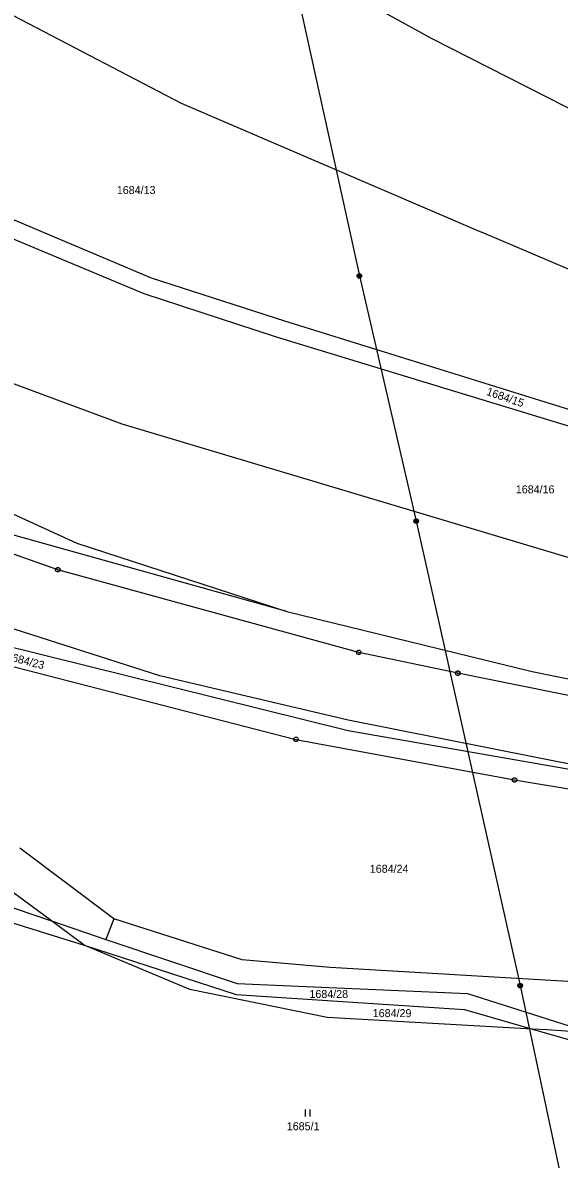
# Model space of a CAD drawing. Extents: x -609861 to -605046, y -1120287 to -1116307.
# Drawn here: x -607842.1 to -607728, y -1119313.6 to -1119072.1 of the extents above; entities that cross this region are included whole.
import ezdxf

# ---------------------------------------------------------------- set-up
doc = ezdxf.new("R2010")
doc.units = 0
for name, color, linetype in [('Vrstva 1', 7, 'Continuous'), ('Vrstva 2', 7, 'Continuous'), ('Vrstva 3', 7, 'Continuous'), ('Vrstva 4', 7, 'Continuous'), ('Vrstva 6', 7, 'Continuous'), ('Vrstva 8', 7, 'Continuous')]:
    doc.layers.add(name, color=color, linetype=linetype)

msp = doc.modelspace()

# ---------------------------------------------------------------- linework, layer by layer
at = {"layer": 'Vrstva 1'}
for p, q in [((-607882.62, -1119050.54), (-607808.39, -1119089.25)), ((-607755.05, -1119075.55), (-607800.12, -1119050.72)), ((-607657.21, -1119125.41), (-607755.05, -1119075.55)), ((-607808.39, -1119089.25), (-607744.53, -1119116.67)), ((-607861.75, -1119106.49), (-607814.74, -1119126.36)), ((-607816.25, -1119129.73), (-607863.9, -1119109.87)), ((-607711.48, -1119130.78), (-607744.53, -1119116.67)), ((-607814.74, -1119126.36), (-607786.41, -1119135.5)), ((-607788.34, -1119138.87), (-607816.25, -1119129.73)), ((-607786.41, -1119135.5), (-607722.65, -1119155.3)), ((-607723.74, -1119158.54), (-607788.34, -1119138.87)), ((-607820.91, -1119157.4), (-607845.16, -1119148.46)), ((-607690.83, -1119196.34), (-607820.91, -1119157.4)), ((-607863.98, -1119167.41), (-607830.57, -1119182.72)), ((-607785.9, -1119197.26), (-607844.25, -1119180.92)), ((-607830.57, -1119182.72), (-607785.9, -1119197.26)), ((-607812.94, -1119210.88), (-607855.87, -1119197.17)), ((-607785.9, -1119197.26), (-607733.79, -1119209.97)), ((-607857.86, -1119201.47), (-607772.86, -1119222.52)), ((-607854.85, -1119206.16), (-607783.98, -1119224.43)), ((-607733.79, -1119209.97), (-607696.57, -1119217.47)), ((-607772.88, -1119220.31), (-607812.94, -1119210.88)), ((-607681.85, -1119238.42), (-607772.88, -1119220.31)), ((-607772.86, -1119222.52), (-607681.85, -1119238.42)), ((-607783.98, -1119224.43), (-607737.54, -1119233.02)), ((-607737.54, -1119233.02), (-607667.13, -1119244.62)), ((-607822.68, -1119262.53), (-607842.66, -1119247.52)), ((-607855.07, -1119256.46), (-607835.95, -1119262.96)), ((-607835.95, -1119262.96), (-607844.55, -1119256.59)), ((-607851.01, -1119261.32), (-607828.99, -1119268.13)), ((-607835.95, -1119262.96), (-607824.39, -1119266.9)), ((-607828.99, -1119268.13), (-607835.95, -1119262.96)), ((-607822.68, -1119262.53), (-607824.39, -1119266.9)), ((-607795.42, -1119271.27), (-607822.68, -1119262.53)), ((-607828.99, -1119268.13), (-607796.71, -1119278.61)), ((-607806.54, -1119277.56), (-607828.99, -1119268.13)), ((-607824.39, -1119266.9), (-607796.49, -1119276.24)), ((-607776.74, -1119272.86), (-607795.42, -1119271.27)), ((-607706.34, -1119277.03), (-607776.74, -1119272.86)), ((-607777.38, -1119283.48), (-607806.54, -1119277.56)), ((-607796.49, -1119276.24), (-607747.55, -1119278.42)), ((-607796.71, -1119278.61), (-607748.2, -1119281.79)), ((-607747.55, -1119278.42), (-607721.18, -1119286.77)), ((-607748.2, -1119281.79), (-607733.73, -1119285.95)), ((-607733.73, -1119285.95), (-607777.38, -1119283.48)), ((-607733.73, -1119285.95), (-607716.43, -1119290.92)), ((-607730.71, -1119286.12), (-607733.73, -1119285.95)), ((-607721.18, -1119286.77), (-607730.71, -1119286.12))]:
    msp.add_line(p, q, dxfattribs=at)
at = {"layer": 'Vrstva 3'}
for p, q in [((-607782, -1119303.05), (-607782, -1119304.55)), ((-607781, -1119304.55), (-607781, -1119303.05))]:
    msp.add_line(p, q, dxfattribs=at)
at = {"layer": 'Vrstva 4'}
for p, q in [((-607834.58, -1119188.38), (-607883.48, -1119171.06)), ((-607770.64, -1119205.94), (-607834.58, -1119188.38)), ((-607749.59, -1119210.35), (-607770.64, -1119205.94)), ((-607697.97, -1119220.76), (-607749.59, -1119210.35))]:
    msp.add_line(p, q, dxfattribs=at)
at = {"layer": 'Vrstva 6'}
for p, q in [((-607785.13, -1119059.24), (-607770.52, -1119125.95)), ((-607770.52, -1119125.95), (-607758.46, -1119178.03)), ((-607758.46, -1119178.03), (-607736.34, -1119276.73)), ((-607736.34, -1119276.73), (-607717.49, -1119365.03))]:
    msp.add_line(p, q, dxfattribs=at)
for points in [[(-607770.67, -1119125.47), (-607770.36, -1119125.47), (-607770.11, -1119125.65), (-607770.01, -1119125.94), (-607770.11, -1119126.23), (-607770.36, -1119126.41), (-607770.67, -1119126.41), (-607770.92, -1119126.23), (-607771.02, -1119125.94), (-607770.92, -1119125.65), (-607770.67, -1119125.47), (-607770.64, -1119125.51), (-607770.4, -1119125.51), (-607770.24, -1119125.59), (-607770.8, -1119125.59), (-607770.88, -1119125.67), (-607770.16, -1119125.67), (-607770.16, -1119125.75), (-607770.88, -1119125.75), (-607770.92, -1119125.83), (-607770.12, -1119125.83), (-607770.08, -1119125.91), (-607770.96, -1119125.91), (-607770.96, -1119125.99), (-607770.08, -1119125.99), (-607770.11, -1119126.07), (-607770.92, -1119126.07), (-607770.91, -1119126.15), (-607770.1, -1119126.15), (-607770.15, -1119126.23), (-607770.87, -1119126.23), (-607770.79, -1119126.31), (-607770.23, -1119126.31), (-607770.34, -1119126.39), (-607770.68, -1119126.39)], [(-607758.61, -1119177.55), (-607758.3, -1119177.55), (-607758.05, -1119177.73), (-607757.95, -1119178.02), (-607758.05, -1119178.31), (-607758.3, -1119178.49), (-607758.61, -1119178.49), (-607758.86, -1119178.31), (-607758.96, -1119178.02), (-607758.86, -1119177.73), (-607758.61, -1119177.55), (-607758.58, -1119177.59), (-607758.34, -1119177.59), (-607758.18, -1119177.67), (-607758.74, -1119177.67), (-607758.82, -1119177.75), (-607758.1, -1119177.75), (-607758.1, -1119177.83), (-607758.82, -1119177.83), (-607758.86, -1119177.91), (-607758.06, -1119177.91), (-607758.02, -1119177.99), (-607758.9, -1119177.99), (-607758.9, -1119178.07), (-607758.02, -1119178.07), (-607758.05, -1119178.15), (-607758.86, -1119178.15), (-607758.85, -1119178.23), (-607758.04, -1119178.23), (-607758.09, -1119178.31), (-607758.81, -1119178.31), (-607758.73, -1119178.39), (-607758.17, -1119178.39), (-607758.28, -1119178.47), (-607758.62, -1119178.47)], [(-607736.49, -1119276.25), (-607736.18, -1119276.25), (-607735.93, -1119276.43), (-607735.83, -1119276.72), (-607735.93, -1119277.01), (-607736.18, -1119277.19), (-607736.49, -1119277.19), (-607736.74, -1119277.01), (-607736.84, -1119276.72), (-607736.74, -1119276.43), (-607736.49, -1119276.25), (-607736.46, -1119276.29), (-607736.22, -1119276.29), (-607736.06, -1119276.37), (-607736.62, -1119276.37), (-607736.7, -1119276.45), (-607735.98, -1119276.45), (-607735.98, -1119276.53), (-607736.7, -1119276.53), (-607736.74, -1119276.61), (-607735.94, -1119276.61), (-607735.9, -1119276.69), (-607736.78, -1119276.69), (-607736.78, -1119276.77), (-607735.9, -1119276.77), (-607735.93, -1119276.85), (-607736.74, -1119276.85), (-607736.73, -1119276.93), (-607735.92, -1119276.93), (-607735.97, -1119277.01), (-607736.69, -1119277.01), (-607736.61, -1119277.09), (-607736.05, -1119277.09), (-607736.16, -1119277.17), (-607736.5, -1119277.17)]]:
    msp.add_lwpolyline(points, dxfattribs=at)
at = {"layer": 'Vrstva 8'}
for p, q in [((-607834.7, -1119188.38), (-607834.46, -1119188.38)), ((-607770.76, -1119205.94), (-607770.52, -1119205.94)), ((-607749.71, -1119210.35), (-607749.47, -1119210.35)), ((-607784.1, -1119224.43), (-607783.86, -1119224.43)), ((-607737.66, -1119233.02), (-607737.42, -1119233.02))]:
    msp.add_line(p, q, dxfattribs=at)
for points in [[(-607834.43, -1119187.9), (-607834.18, -1119188.08), (-607834.08, -1119188.37), (-607834.18, -1119188.66), (-607834.43, -1119188.84), (-607834.74, -1119188.84), (-607834.99, -1119188.66), (-607835.09, -1119188.37), (-607834.99, -1119188.08), (-607834.74, -1119187.9)], [(-607770.49, -1119205.46), (-607770.24, -1119205.64), (-607770.14, -1119205.93), (-607770.24, -1119206.22), (-607770.49, -1119206.4), (-607770.8, -1119206.4), (-607771.05, -1119206.22), (-607771.15, -1119205.93), (-607771.05, -1119205.64), (-607770.8, -1119205.46)], [(-607749.44, -1119209.87), (-607749.19, -1119210.05), (-607749.09, -1119210.34), (-607749.19, -1119210.63), (-607749.44, -1119210.81), (-607749.75, -1119210.81), (-607750, -1119210.63), (-607750.1, -1119210.34), (-607750, -1119210.05), (-607749.75, -1119209.87)], [(-607783.83, -1119223.95), (-607783.58, -1119224.13), (-607783.48, -1119224.42), (-607783.58, -1119224.71), (-607783.83, -1119224.89), (-607784.14, -1119224.89), (-607784.39, -1119224.71), (-607784.49, -1119224.42), (-607784.39, -1119224.13), (-607784.14, -1119223.95)], [(-607737.39, -1119232.54), (-607737.14, -1119232.72), (-607737.04, -1119233.01), (-607737.14, -1119233.3), (-607737.39, -1119233.48), (-607737.7, -1119233.48), (-607737.95, -1119233.3), (-607738.05, -1119233.01), (-607737.95, -1119232.72), (-607737.7, -1119232.54)]]:
    msp.add_lwpolyline(points, close=True, dxfattribs=at)

# ---------------------------------------------------------------- texts
at = {"layer": 'Vrstva 2'}
for s, p in [('1684/13', (-607822.057, -1119108.54)), ('1684/16', (-607737.267, -1119172.13)), ('1684/24', (-607768.297, -1119252.75)), ('1684/28', (-607781.127, -1119279.35)), ('1684/29', (-607767.667, -1119283.42)), ('1685/1', (-607785.937, -1119307.45))]:
    msp.add_text(s, height=1.7, dxfattribs=at).set_placement(p)
for s, rotation, p in [('1684/15', 341.08178, (-607743.659, -1119151.187)), ('1684/23', 345.60814, (-607845.67, -1119207.478))]:
    msp.add_text(s, height=1.7, rotation=rotation, dxfattribs=at).set_placement(p)

doc.saveas('drawing.dxf')
